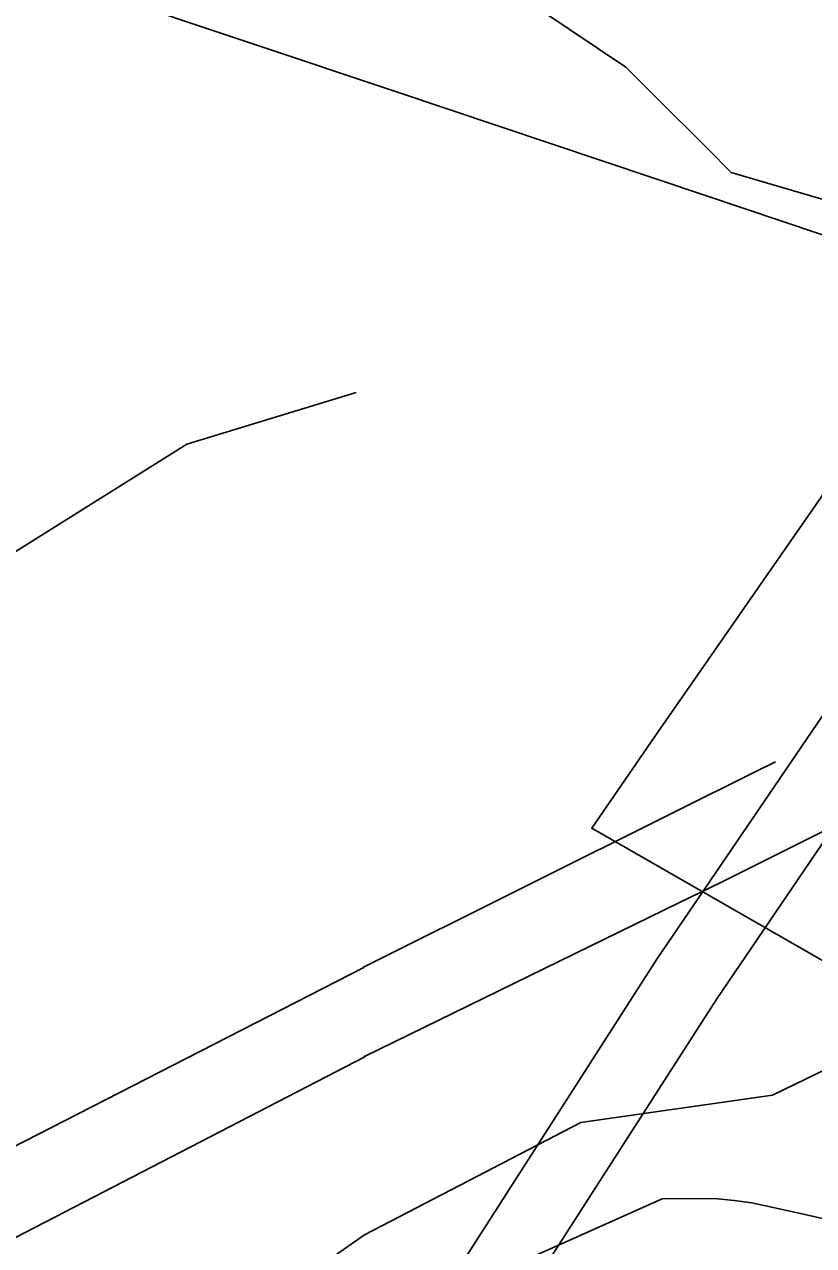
# Model space of a CAD drawing. Extents: x 2260773 to 2342389, y 552869 to 618546.
# Drawn here: x 2297700 to 2298424, y 608767 to 609888 of the extents above; entities that cross this region are included whole.
import ezdxf

# ---------------------------------------------------------------- set-up
doc = ezdxf.new("R2010")
doc.units = 0
for name, color, linetype in [('Exist Boundary Political City Limit New', 7, 'Continuous'), ('Exist Hydrographic Creek Single Shore', 7, 'Continuous'), ('Exist Hydrographic Misc Water Feature', 7, 'Continuous'), ('Exist Road Non-System Type 51', 7, 'Continuous'), ('Exist Road Primary Interstate Divided Center Attributed', 7, 'Continuous'), ('Exist Utilities Electrical Transmission Line', 7, 'Continuous'), ('Map Preparation Boundary City Limit Buffer Line', 7, 'Continuous')]:
    doc.layers.add(name, color=color, linetype=linetype)

msp = doc.modelspace()

# ---------------------------------------------------------------- linework, layer by layer
at = {"layer": 'Exist Boundary Political City Limit New'}
msp.add_lwpolyline([(2298635.8, 610076.6), (2297935.5, 610308.8), (2297908, 610212.9), (2297609.5, 610311.6), (2297501, 610010.2), (2297521, 610000), (2297763.2, 609919.3), (2297770, 609917), (2298041.8, 609825.8), (2298325.2, 609730.6), (2298567, 609649.4), (2298328.2, 609305.6), (2298278.8, 609234.3), (2298220.8, 609150), (2298492, 608994.4)], dxfattribs=at)
at = {"layer": 'Exist Hydrographic Creek Single Shore'}
for points in [[(2298012.3, 608776.9), (2298210.8, 608879.9), (2298386.5, 608905), (2298603.8, 609010.2), (2298828.3, 609199), (2298945.2, 609385.7)], [(2298012.3, 608776.9), (2297787.2, 608619.4), (2297536.1, 608412.7)]]:
    msp.add_lwpolyline(points, dxfattribs=at)
at = {"layer": 'Exist Hydrographic Misc Water Feature'}
msp.add_line((2298285.3, 608809.8), (2298014, 608688.9), dxfattribs=at)
msp.add_lwpolyline([(2298435.2, 608791.3), (2298409.5, 608797.2), (2298367.7, 608806.4), (2298351.3, 608808.4), (2298333.5, 608810.3), (2298285.3, 608809.8)], dxfattribs=at)
at = {"layer": 'Exist Road Non-System Type 51'}
msp.add_line((2298279.4, 609821.1), (2298277.7, 609822.8), dxfattribs=at)
for points in [[(2298277.7, 609822.8), (2298252.2, 609848.3), (2298069.2, 609971.4)], [(2298580.5, 609674.6), (2298438.2, 609725.3), (2298348.8, 609751.6), (2298326.9, 609773.6), (2298279.4, 609821.1)]]:
    msp.add_lwpolyline(points, dxfattribs=at)
at = {"layer": 'Exist Road Primary Interstate Divided Center Attributed'}
for points in [[(2298844.5, 609852.1), (2298779.6, 609757.5), (2298564.9, 609447.7), (2298280.6, 609029.8), (2298078.5, 608714.6), (2297910.7, 608420), (2297811.4, 608214.4), (2297736.1, 608043.2), (2297575.1, 607625.2), (2297438.1, 607145.6), (2297328.5, 606669.4), (2297208.7, 606052.8), (2297112.8, 605669.1), (2297040.9, 605439.5), (2296893.6, 605018.2), (2296605.9, 604305.6), (2296386.7, 603730), (2296248.2, 603378.4), (2296202.7, 603264.5), (2296044.3, 602853), (2295787.4, 602202.1), (2295553.8, 601595.1)], [(2298862.1, 609753.4), (2298618.9, 609410.6), (2298335.4, 608993.6), (2298134.7, 608680.6), (2297968.8, 608389.4), (2297871, 608186.9), (2297796.7, 608018.1), (2297637.4, 607604.4), (2297501.7, 607129.2), (2297392.7, 606655.8), (2297272.7, 606038.5), (2297176, 605651.3), (2297103.1, 605418.9), (2296955, 604995), (2296667, 604281.6), (2296448.1, 603706.8), (2296328.1, 603387.7), (2296105.3, 602828.8), (2295848.5, 602178.3), (2295615.8, 601573.6)]]:
    msp.add_lwpolyline(points, dxfattribs=at)
at = {"layer": 'Exist Utilities Electrical Transmission Line'}
for p, q in [((2298389.4, 609211), (2298370, 609201.4)), ((2298370, 609201.4), (2298300.1, 609166.5)), ((2298300.1, 609166.5), (2298010.8, 609022.2)), ((2298301.4, 609081.8), (2298328.5, 609095)), ((2298328.5, 609095), (2298340.3, 609100.8)), ((2298011.8, 608940.2), (2298301.4, 609081.8)), ((2297358.8, 608688), (2298011.8, 609022.1)), ((2298012.5, 608940.2), (2297378.4, 608612.3))]:
    msp.add_line(p, q, dxfattribs=at)
for points in [[(2298340.3, 609100.8), (2300242.1, 610052.4), (2300717.2, 610277.6), (2301404.8, 610640.4), (2301592.4, 610734.2), (2302646.6, 610709.4)], [(2297568.8, 609326.6), (2297849.4, 609502.3), (2298004.7, 609549.7)]]:
    msp.add_lwpolyline(points, dxfattribs=at)
at = {"layer": 'Map Preparation Boundary City Limit Buffer Line'}
msp.add_lwpolyline([(2298635.8, 610076.6), (2297935.5, 610308.8), (2297908, 610212.9), (2297609.5, 610311.6), (2297501, 610010.2), (2297521, 610000), (2297763.2, 609919.3), (2297770, 609917), (2298041.8, 609825.8), (2298325.2, 609730.6), (2298567, 609649.4), (2298328.2, 609305.6), (2298278.8, 609234.3), (2298220.8, 609150), (2298492, 608994.4)], dxfattribs=at)

doc.saveas('drawing.dxf')
